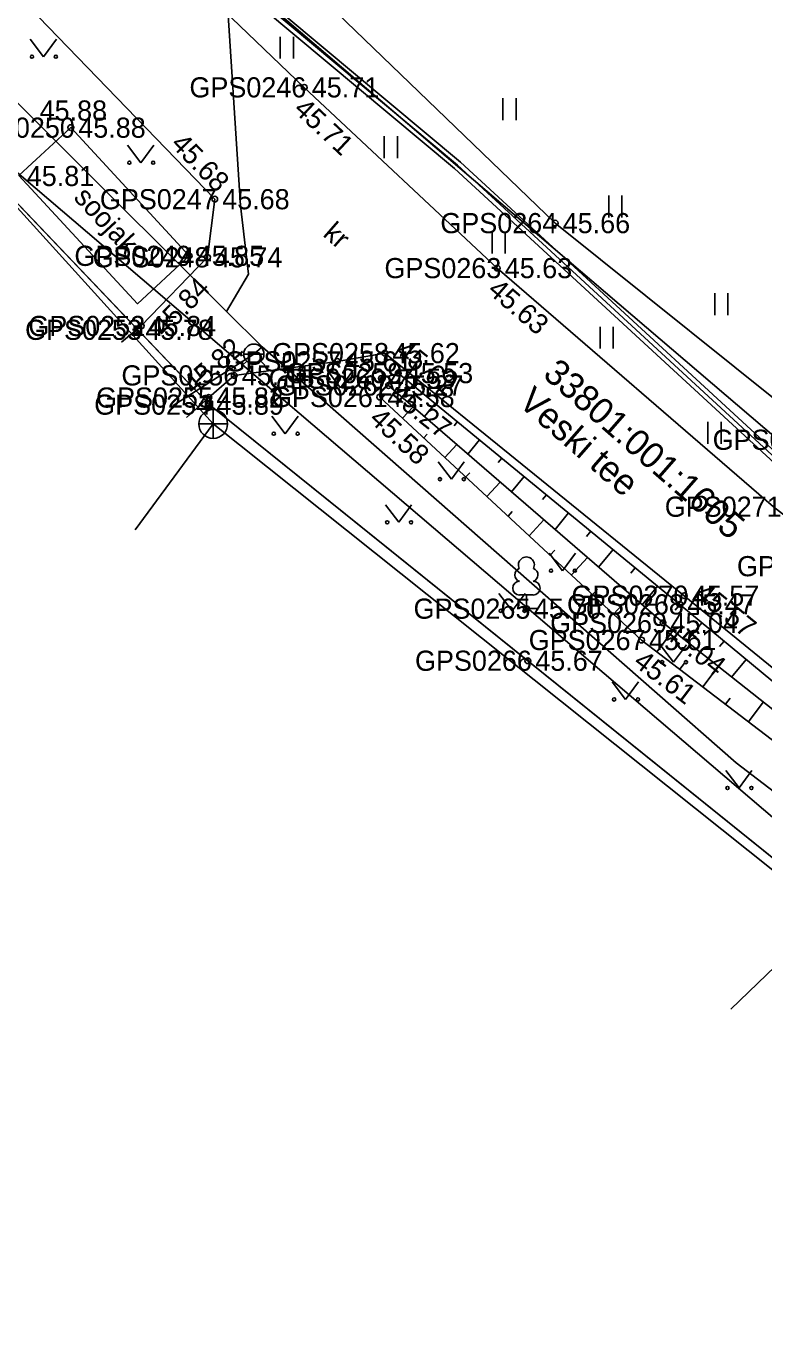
# Model space of a CAD drawing. Extents: x 551623 to 559850, y 6561220 to 6567135.
# Drawn here: x 557241.98 to 557267.6, y 6565452.02 to 6565497.58 of the extents above; entities that cross this region are included whole.
import ezdxf

# ---------------------------------------------------------------- set-up
doc = ezdxf.new("R2010")
doc.units = 0
for name, color, linetype in [('AED', 7, 'Continuous'), ('HALJASTUS', 7, 'Continuous'), ('HOONE', 7, 'Continuous'), ('HOONEDET', 7, 'Continuous'), ('KKAEV', 7, 'Continuous'), ('KORGUS-EH2000', 7, 'Continuous'), ('KTRASS', 7, 'Continuous'), ('MOOTKORG-EH2000', 7, 'Continuous'), ('MOOTMPUNKT', 7, 'Continuous'), ('MOOTNR', 7, 'Continuous'), ('MOOTPIIR', 7, 'Continuous'), ('MPKAABEL', 7, 'Continuous'), ('PIIR', 7, 'Continuous'), ('PUU', 7, 'Continuous'), ('RELJEEF', 7, 'Continuous'), ('TEE', 7, 'Continuous'), ('VKAEV', 7, 'Continuous'), ('VTRASS', 7, 'Continuous')]:
    doc.layers.add(name, color=color, linetype=linetype)

msp = doc.modelspace()

# ---------------------------------------------------------------- linework, layer by layer
at = {"layer": 'AED'}
for p, q in [((557245.736, 6565487.156), (557245.736, 6565486.906)), ((557245.736, 6565487.156), (557245.986, 6565487.156)), ((557245.986, 6565487.156), (557245.986, 6565486.906)), ((557245.736, 6565486.906), (557245.986, 6565486.906)), ((557245.861, 6565487.031), (557248.331, 6565484.432)), ((557248.206, 6565484.557), (557248.206, 6565484.307)), ((557248.206, 6565484.557), (557248.456, 6565484.557)), ((557248.456, 6565484.557), (557248.456, 6565484.307)), ((557248.206, 6565484.307), (557248.456, 6565484.307))]:
    msp.add_line(p, q, dxfattribs=at)
for points in [[(557245.861, 6565487.031), (557235.4, 6565497.994), (557227.832, 6565505.86), (557222.74, 6565511.164)], [(557276.051, 6565461.488), (557276.192, 6565462.024), (557259.408, 6565475.535), (557248.331, 6565484.432)]]:
    msp.add_lwpolyline(points, dxfattribs=at)
at = {"layer": 'HALJASTUS'}
for p, q in [((557250.807, 6565497.212), (557250.807, 6565496.451)), ((557251.262, 6565497.212), (557251.262, 6565496.451)), ((557242.118, 6565497.123), (557242.581, 6565496.517)), ((557242.581, 6565496.517), (557243.027, 6565497.123)), ((557258.544, 6565495.076), (557258.544, 6565494.315)), ((557258.999, 6565495.076), (557258.999, 6565494.315)), ((557254.42, 6565493.755), (557254.42, 6565492.994)), ((557254.875, 6565493.755), (557254.875, 6565492.994)), ((557245.5, 6565493.441), (557245.964, 6565492.835)), ((557245.964, 6565492.835), (557246.409, 6565493.441)), ((557262.224, 6565491.691), (557262.224, 6565490.929)), ((557262.679, 6565491.691), (557262.679, 6565490.929)), ((557258.169, 6565490.447), (557258.169, 6565489.686)), ((557258.624, 6565490.447), (557258.624, 6565489.686)), ((557265.904, 6565488.305), (557265.904, 6565487.544)), ((557266.359, 6565488.305), (557266.359, 6565487.544)), ((557261.917, 6565487.138), (557261.917, 6565486.377)), ((557262.372, 6565487.138), (557262.372, 6565486.377)), ((557252.432, 6565485.626), (557252.895, 6565485.019)), ((557252.895, 6565485.019), (557253.341, 6565485.626)), ((557250.519, 6565484.028), (557250.982, 6565483.421)), ((557250.982, 6565483.421), (557251.428, 6565484.028)), ((557265.666, 6565483.83), (557265.666, 6565483.069)), ((557266.121, 6565483.83), (557266.121, 6565483.069)), ((557256.292, 6565482.448), (557256.755, 6565481.841)), ((557256.755, 6565481.841), (557257.201, 6565482.448)), ((557254.46, 6565480.951), (557254.924, 6565480.344)), ((557254.924, 6565480.344), (557255.369, 6565480.951)), ((557260.151, 6565479.269), (557260.615, 6565478.662)), ((557260.615, 6565478.662), (557261.06, 6565479.269)), ((557258.402, 6565477.874), (557258.865, 6565477.267)), ((557258.865, 6565477.267), (557259.311, 6565477.874)), ((557264.011, 6565476.09), (557264.474, 6565475.484)), ((557264.474, 6565475.484), (557264.92, 6565476.09)), ((557262.343, 6565474.797), (557262.806, 6565474.191)), ((557262.806, 6565474.191), (557263.252, 6565474.797)), ((557266.284, 6565471.721), (557266.747, 6565471.114)), ((557266.747, 6565471.114), (557267.193, 6565471.721))]:
    msp.add_line(p, q, dxfattribs=at)
for centre in [(557242.18, 6565496.517), (557243.009, 6565496.517), (557245.563, 6565492.835), (557246.391, 6565492.835), (557252.494, 6565485.019), (557253.323, 6565485.019), (557250.581, 6565483.421), (557251.41, 6565483.421), (557256.354, 6565481.841), (557257.183, 6565481.841), (557254.523, 6565480.344), (557255.351, 6565480.344), (557260.214, 6565478.662), (557261.042, 6565478.662), (557258.464, 6565477.267), (557259.293, 6565477.267), (557264.073, 6565475.484), (557264.902, 6565475.484), (557262.405, 6565474.191), (557263.234, 6565474.191), (557266.346, 6565471.114), (557267.175, 6565471.114)]:
    msp.add_circle(centre, 0.055, dxfattribs=at)
at = {"layer": 'HOONEDET'}
msp.add_lwpolyline([(557247.644, 6565489.601), (557243.529, 6565494.054), (557241.728, 6565492.389), (557245.843, 6565487.936)], close=True, dxfattribs=at)
at = {"layer": 'KKAEV'}
for p, q in [((557248.476, 6565483.259), (557248.476, 6565484.259)), ((557247.976, 6565483.759), (557248.976, 6565483.759))]:
    msp.add_line(p, q, dxfattribs=at)
msp.add_circle((557248.476, 6565483.759), 0.5, dxfattribs=at)
at = {"layer": 'KORGUS-EH2000'}
for centre in [(557251.641, 6565495.454), (557243.529, 6565494.054), (557248.53, 6565491.568), (557260.359, 6565490.738), (557258.346, 6565489.175), (557245.974, 6565487.164), (557254.442, 6565486.221), (557254.57, 6565485.097), (557248.327, 6565484.678), (557254.263, 6565484.696), (557264.844, 6565477.795), (557264.104, 6565476.848), (557263.358, 6565476.254), (557259.408, 6565475.535)]:
    msp.add_circle(centre, 0.1, dxfattribs=at)
at = {"layer": 'KTRASS'}
for points in [[(557205.717, 6565533.399), (557204.433, 6565532.424), (557219.788, 6565515.834), (557233.748, 6565500.018), (557248.476, 6565483.759), (557269.867, 6565466.703)], [(557245.765, 6565480.079), (557248.476, 6565483.759)], [(557284.334, 6565478.994), (557281.318, 6565476.464), (557269.867, 6565466.703), (557266.466, 6565463.43)]]:
    msp.add_lwpolyline(points, dxfattribs=at)
at = {"layer": 'MOOTMPUNKT'}
for centre in [(557251.641, 6565495.454), (557243.529, 6565494.054), (557248.53, 6565491.568), (557260.359, 6565490.738), (557247.644, 6565489.601), (557248.278, 6565489.549), (557258.346, 6565489.175), (557245.974, 6565487.164), (557245.861, 6565487.031), (557254.442, 6565486.221), (557252.789, 6565485.933), (557249.208, 6565485.447), (557254.319, 6565485.336), (557254.907, 6565485.527), (557254.57, 6565485.097), (557248.327, 6565484.678), (557248.331, 6565484.432), (557254.263, 6565484.696), (557264.688, 6565477.494), (557264.844, 6565477.795), (557259.357, 6565477.344), (557264.104, 6565476.848), (557263.358, 6565476.254), (557259.408, 6565475.535)]:
    msp.add_circle(centre, 0.1, dxfattribs=at)
at = {"layer": 'MOOTPIIR'}
msp.add_lwpolyline([(557235.4, 6565497.994), (557248.331, 6565484.432), (557276.192, 6565462.024), (557279.213, 6565459.151), (557286.856, 6565453.469), (557305.225, 6565440.839), (557322.658, 6565430.028), (557326.488, 6565428.079), (557330.051, 6565434.091), (557331.88, 6565436.849), (557333.867, 6565439.899), (557329.025, 6565443.057), (557326.821, 6565445.543), (557320.441, 6565449.065), (557314.821, 6565449.606), (557293.651, 6565464.284), (557286.242, 6565470.531), (557283.114, 6565473.118), (557277.973, 6565478.317), (557269.748, 6565483.211), (557260.359, 6565490.738), (557251.832, 6565498.956)], dxfattribs=at)
at = {"layer": 'MPKAABEL'}
for points in [[(557210.445, 6565552.298), (557211.028, 6565551.431), (557211.544, 6565551.057), (557219.265, 6565539.734), (557222.376, 6565533.74), (557224.928, 6565528.719), (557234.058, 6565517.045), (557241.014, 6565507.702), (557243.744, 6565503.995), (557257.063, 6565492.859), (557271.829, 6565479.261), (557281.302, 6565471.674), (557281.826, 6565470.849), (557281.4, 6565470.157), (557277.041, 6565463.822), (557276.667, 6565463.102)], [(557210.324, 6565552.209), (557210.919, 6565551.325), (557211.435, 6565550.951), (557219.136, 6565539.657), (557222.243, 6565533.672), (557224.801, 6565528.638), (557233.939, 6565516.954), (557240.894, 6565507.613), (557243.634, 6565503.891), (557245.803, 6565502.047), (557246.442, 6565501.845), (557246.892, 6565501.18), (557256.964, 6565492.747), (557271.731, 6565479.147), (557281.188, 6565471.572), (557281.649, 6565470.848), (557281.274, 6565470.239), (557276.896, 6565463.876), (557276.667, 6565463.102)], [(557198.247, 6565444.937), (557198.026, 6565445.211), (557200.646, 6565457.974), (557202.187, 6565465.558), (557206.707, 6565485.587), (557208.094, 6565491.333), (557212.527, 6565511.307), (557212.975, 6565512.207), (557214.075, 6565512.831), (557223.402, 6565514.946), (557231.912, 6565517.512), (557233.82, 6565516.863), (557240.773, 6565507.524), (557243.524, 6565503.788), (557256.865, 6565492.634), (557271.634, 6565479.033), (557281.075, 6565471.471), (557281.472, 6565470.847), (557281.148, 6565470.321), (557276.757, 6565463.94), (557276.667, 6565463.102)]]:
    msp.add_lwpolyline(points, dxfattribs=at)
at = {"layer": 'PIIR'}
for points in [[(557275.95, 6565476.52), (557246.92, 6565501.3), (557277.21, 6565560.2), (557316.44, 6565530.71)], [(557224.65, 6565513.73), (557217.51, 6565539.84), (557220.72, 6565535.64), (557246.92, 6565501.3), (557275.95, 6565476.52), (557283.59, 6565470.01), (557285.82, 6565468.48), (557319.26, 6565446.05), (557321.79, 6565446.66), (557331.72, 6565439.99), (557325.05, 6565430.04), (557276.37, 6565462.87), (557239.51, 6565494.32)], [(557212.93, 6565510.39), (557224.65, 6565513.73), (557239.51, 6565494.32), (557276.37, 6565462.87), (557268.92, 6565429.26), (557198.56, 6565444.83)]]:
    msp.add_lwpolyline(points, close=True, dxfattribs=at)
at = {"layer": 'PUU'}
for p, q in [((557259.597, 6565477.819), (557259.117, 6565477.819)), ((557259.357, 6565477.344), (557259.357, 6565477.819)), ((557259.737, 6565477.344), (557259.357, 6565477.344))]:
    msp.add_line(p, q, dxfattribs=at)
for centre, radius, start, end in [((557259.357, 6565478.864), 0.277, 332.5799, 207.4201), ((557259.187, 6565478.516), 0.233, 109.0217, 253.1415), ((557259.527, 6565478.516), 0.233, 286.8508, 70.9859), ((557259.119, 6565478.056), 0.238, 90.0016, 269.3953), ((557259.594, 6565478.056), 0.238, 270.6047, 89.9984)]:
    msp.add_arc(centre, radius, start, end, dxfattribs=at)
at = {"layer": 'RELJEEF'}
for p, q in [((557254.581, 6565485.421), (557254.73, 6565484.959)), ((557255.415, 6565485.11), (557255.308, 6565484.98)), ((557254.323, 6565484.64), (557254.427, 6565484.752)), ((557256.187, 6565484.476), (557255.814, 6565484.021)), ((557255.056, 6565483.96), (557255.425, 6565484.358)), ((557256.96, 6565483.841), (557256.843, 6565483.699)), ((557255.789, 6565483.28), (557255.907, 6565483.407)), ((557256.522, 6565482.599), (557256.938, 6565483.048)), ((557257.733, 6565483.206), (557257.327, 6565482.712)), ((557258.506, 6565482.572), (557258.379, 6565482.417)), ((557257.255, 6565481.919), (557257.387, 6565482.061)), ((557257.988, 6565481.239), (557258.452, 6565481.739)), ((557259.279, 6565481.937), (557258.84, 6565481.403)), ((557260.051, 6565481.302), (557259.915, 6565481.136)), ((557258.721, 6565480.559), (557258.867, 6565480.716)), ((557259.454, 6565479.878), (557259.965, 6565480.429)), ((557260.824, 6565480.668), (557260.353, 6565480.094)), ((557261.597, 6565480.033), (557261.451, 6565479.855)), ((557262.37, 6565479.398), (557261.866, 6565478.785)), ((557260.187, 6565479.198), (557260.347, 6565479.371)), ((557260.92, 6565478.518), (557261.479, 6565479.12)), ((557263.142, 6565478.764), (557262.986, 6565478.574)), ((557263.915, 6565478.129), (557263.379, 6565477.476)), ((557261.652, 6565477.837), (557261.827, 6565478.026)), ((557262.385, 6565477.157), (557262.992, 6565477.811)), ((557264.688, 6565477.494), (557264.522, 6565477.294)), ((557263.118, 6565476.477), (557263.307, 6565476.68)), ((557265.458, 6565476.856), (557264.919, 6565476.205)), ((557263.893, 6565475.846), (557264.45, 6565476.575)), ((557266.228, 6565476.219), (557266.071, 6565476.028)), ((557264.687, 6565475.239), (557264.852, 6565475.454)), ((557265.482, 6565474.632), (557266.02, 6565475.335)), ((557266.998, 6565475.581), (557266.489, 6565474.965)), ((557266.277, 6565474.024), (557266.435, 6565474.232)), ((557267.071, 6565473.417), (557267.589, 6565474.096))]:
    msp.add_line(p, q, dxfattribs=at)
for points in [[(557276.033, 6565466.571), (557276.657, 6565466.936), (557276.806, 6565467.457), (557264.688, 6565477.494), (557254.907, 6565485.527), (557254.319, 6565485.336), (557254.263, 6565484.696), (557263.358, 6565476.254), (557276.033, 6565466.571)], [(557276.319, 6565467.201), (557264.104, 6565476.848), (557254.57, 6565485.097)]]:
    msp.add_lwpolyline(points, dxfattribs=at)
at = {"layer": 'TEE'}
for points in [[(557277.973, 6565478.317), (557275.729, 6565477.187), (557273.177, 6565477.72), (557270.593, 6565478.82), (557267.946, 6565480.886), (557258.346, 6565489.175), (557251.641, 6565495.454), (557242.71, 6565504.019), (557237.034, 6565510.11), (557235.563, 6565512.631), (557231.765, 6565516.646), (557229.333, 6565520.693), (557226.494, 6565523.368), (557223.71, 6565524.901), (557220.093, 6565527.969)], [(557245.289, 6565486.602), (557245.974, 6565487.164), (557248.278, 6565489.549), (557248.53, 6565491.568), (557238.996, 6565501.431), (557232.152, 6565509.138), (557228.189, 6565513.503), (557219.679, 6565522.47), (557218.132, 6565523.041), (557217.28, 6565522.844), (557215.684, 6565522.075), (557214.253, 6565520.511)], [(557329.025, 6565443.057), (557327.203, 6565441.304), (557326.835, 6565439.95), (557325.618, 6565438.628), (557325.806, 6565436.993), (557328.765, 6565434.971), (557328.989, 6565433.618), (557326.51, 6565429.908), (557317.485, 6565435.512), (557314.929, 6565437.932), (557302.008, 6565449.265), (557290.682, 6565457.303), (557279.618, 6565465.762), (557264.844, 6565477.795), (557254.442, 6565486.221), (557252.789, 6565485.933), (557249.208, 6565485.447), (557248.327, 6565484.678), (557247.548, 6565483.986)]]:
    msp.add_lwpolyline(points, dxfattribs=at)
at = {"layer": 'VKAEV'}
for p, q in [((557249.64, 6565485.937), (557249.5, 6565485.797)), ((557249.537, 6565486.184), (557250.237, 6565486.184)), ((557250.135, 6565485.937), (557250.274, 6565485.797))]:
    msp.add_line(p, q, dxfattribs=at)
msp.add_circle((557249.887, 6565486.184), 0.35, dxfattribs=at)
at = {"layer": 'VTRASS'}
for points in [[(557248.937, 6565487.668), (557249.698, 6565488.968), (557249.422, 6565491.351), (557248.901, 6565499.396), (557249.509, 6565501.671), (557249.771, 6565502.141), (557253.236, 6565509.405), (557257.639, 6565518.129), (557262.453, 6565527.299), (557267.54, 6565537.44), (557271.468, 6565545.746), (557276.385, 6565554.773), (557278.806, 6565559.631), (557279.936, 6565561.196)], [(557211.782, 6565529.485), (557223.052, 6565517.415), (557231.132, 6565505.445), (557248.937, 6565487.668), (557250.172, 6565486.435), (557266.642, 6565471.985), (557286.146, 6565457.059), (557288.792, 6565455.035), (557290.742, 6565453.555)], [(557250.172, 6565486.435), (557249.887, 6565486.184), (557247.09, 6565484.404)]]:
    msp.add_lwpolyline(points, dxfattribs=at)

# ---------------------------------------------------------------- texts
at = {"layer": 'HOONE'}
msp.add_text('soojak', height=0.7, rotation=312.7401, dxfattribs=at).set_placement((557243.598, 6565491.6))
at = {"layer": 'KORGUS-EH2000'}
for s, p in [(' 45.88', (557242.187, 6565494.299)), (' 45.66', (557260.359, 6565490.388)), (' 45.67', (557259.408, 6565475.185))]:
    msp.add_text(s, height=0.7, dxfattribs=at).set_placement(p)
for s, rotation, p in [(' 45.71', 316.8806, (557251.043, 6565494.815)), (' 45.68', 314.0259, (557246.786, 6565493.634)), (' 45.84', 45.9886, (557246.604, 6565486.556)), (' 45.63', 319.1921, (557257.774, 6565488.513)), (' 45.82', 41.084, (557247.601, 6565484.572)), (' 45.62', 320.9913, (557254.552, 6565486.357)), (' 45.27', 321.6968, (557254.353, 6565484.822)), (' 45.58', 317.1328, (557253.668, 6565484.055)), (' 45.57', 320.8378, (557264.955, 6565477.931)), (' 45.04', 321.6968, (557263.887, 6565476.574)), (' 45.61', 322.62, (557262.827, 6565475.559))]:
    msp.add_text(s, height=0.7, rotation=rotation, dxfattribs=at).set_placement(p)
at = {"layer": 'MOOTKORG-EH2000'}
for s, p in [(' 45.71', (557251.641, 6565495.104)), (' 45.88', (557243.529, 6565493.704)), (' 45.81', (557241.74, 6565492.026)), (' 45.68', (557248.53, 6565491.218)), (' 45.66', (557260.359, 6565490.388)), (' 45.85', (557247.644, 6565489.251)), (' 45.74', (557248.278, 6565489.199)), (' 45.63', (557258.346, 6565488.825)), (' 45.78', (557245.861, 6565486.681)), (' 45.84', (557245.974, 6565486.814)), (' 45.61', (557252.789, 6565485.583)), (' 45.62', (557254.442, 6565485.871)), (' 45.74', (557249.208, 6565485.097)), (' 45.53', (557254.907, 6565485.177)), (' 45.59', (557254.319, 6565484.986)), (' 45.27', (557254.57, 6565484.747)), (' 45.82', (557248.327, 6565484.328)), (' 45.58', (557254.263, 6565484.346)), (' 45.89', (557248.331, 6565484.082)), (' 45.57', (557264.844, 6565477.445)), (' 45.70', (557259.357, 6565476.994)), (' 45.47', (557264.688, 6565477.144)), (' 45.04', (557264.104, 6565476.498)), (' 45.61', (557263.358, 6565475.904)), (' 45.67', (557259.408, 6565475.185))]:
    msp.add_text(s, height=0.7, dxfattribs=at).set_placement(p)
at = {"layer": 'MOOTNR'}
for s, p in [('GPS0246 ', (557247.651, 6565495.104)), ('GPS0250 ', (557239.61, 6565493.704)), ('GPS0247 ', (557244.54, 6565491.218)), ('GPS0264 ', (557256.369, 6565490.388)), ('GPS0249 ', (557243.654, 6565489.251)), ('GPS0248 ', (557244.288, 6565489.199)), ('GPS0263 ', (557254.426, 6565488.825)), ('GPS0253 ', (557241.941, 6565486.681)), ('GPS0252 ', (557242.055, 6565486.814)), ('GPS0257 ', (557248.869, 6565485.583)), ('GPS0258 ', (557250.522, 6565485.871)), ('GPS0256 ', (557245.288, 6565485.097)), ('GPS0259 ', (557250.988, 6565485.177)), ('GPS0260 ', (557250.399, 6565484.986)), ('GPS0262 ', (557250.651, 6565484.747)), ('GPS0255 ', (557244.407, 6565484.328)), ('GPS0261 ', (557250.483, 6565484.346)), ('GPS0254 ', (557244.342, 6565484.082)), ('GPS0272 ', (557265.829, 6565482.861)), ('GPS0271 ', (557264.166, 6565480.536)), ('GPS0273 ', (557266.673, 6565478.47)), ('GPS0270 ', (557260.925, 6565477.445)), ('GPS0265 ', (557255.437, 6565476.994)), ('GPS0268 ', (557260.768, 6565477.144)), ('GPS0269 ', (557260.184, 6565476.498)), ('GPS0267 ', (557259.438, 6565475.904)), ('GPS0266 ', (557255.488, 6565475.185))]:
    msp.add_text(s, height=0.7, dxfattribs=at).set_placement(p)
at = {"layer": 'PIIR'}
for s, p in [('33801:001:1605', (557259.89, 6565485.422)), ('Veski tee', (557259.034, 6565484.443))]:
    msp.add_text(s, height=0.9, rotation=318.8215, dxfattribs=at).set_placement(p)
at = {"layer": 'TEE'}
msp.add_text('kr', height=0.7, rotation=318.9275, dxfattribs=at).set_placement((557252.253, 6565490.31))

doc.saveas('drawing.dxf')
